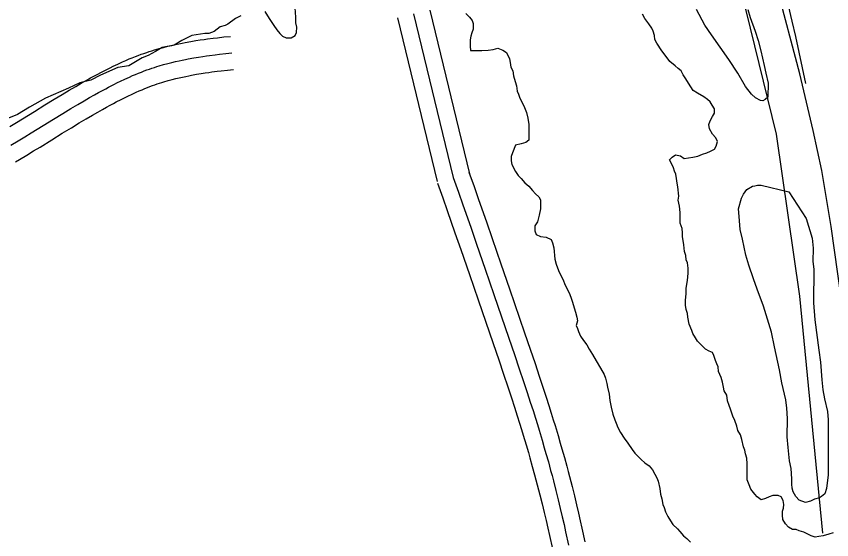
# Model space of a CAD drawing. Extents: x 3313442 to 3351311, y 721974 to 747360.
# Drawn here: x 3329198 to 3329933, y 728067 to 728539 of the extents above; entities that cross this region are included whole.
import ezdxf

# ---------------------------------------------------------------- set-up
doc = ezdxf.new("R2010")
doc.units = 0
for name, color, linetype in [('V-RAIL-TRAK', 7, 'Continuous'), ('V-ROAD-CNTR', 7, 'Continuous'), ('V-SITE-VEGE', 7, 'Continuous'), ('V-TOPO-SHOR', 7, 'Continuous')]:
    doc.layers.add(name, color=color, linetype=linetype)

msp = doc.modelspace()

# ---------------------------------------------------------------- linework, layer by layer
at = {"layer": 'V-RAIL-TRAK'}
msp.add_lwpolyline([(3329953.5, 728200), (3329932.33, 728349.31), (3329923.78, 728399.9), (3329916.2, 728435.98), (3329904.06, 728486.97), (3329883.41, 728565.32), (3329870.87, 728612.33), (3329847.39, 728688.11), (3329822.24, 728764.04), (3329784.22, 728864.65), (3329765.9, 728912.06), (3329742.74, 728967.19), (3329723.16, 729015.64), (3329696.79, 729075.78), (3329656.41, 729163.56), (3329623.78, 729228.99), (3329584.77, 729303.17)], dxfattribs=at)
at = {"layer": 'V-ROAD-CNTR'}
for points in [[(3329570.58, 728544.47), (3329606.26, 728396.9)], [(3329541.42, 728537.42), (3329577.1, 728389.85)], [(3329556, 728540.95), (3329591.68, 728393.37)], [(3329191.98, 728439.45), (3329197.99, 728443.08), (3329203.63, 728446.52), (3329214.27, 728453.09), (3329223.64, 728458.89), (3329231.92, 728463.98), (3329239.24, 728468.43), (3329245.72, 728472.3), (3329251.45, 728475.65), (3329256.51, 728478.56), (3329260.99, 728481.08), (3329264.94, 728483.27), (3329268.43, 728485.16), (3329271.5, 728486.8), (3329274.23, 728488.23), (3329278.98, 728490.66), (3329282.61, 728492.48), (3329285.36, 728493.82), (3329289.49, 728495.8), (3329293.69, 728497.74), (3329296.69, 728499.08), (3329299.62, 728500.33), (3329302.45, 728501.5), (3329305.21, 728502.59), (3329307.88, 728503.6), (3329310.47, 728504.54), (3329312.99, 728505.43), (3329315.43, 728506.26), (3329317.8, 728507.03), (3329320.09, 728507.75), (3329322.35, 728508.44), (3329326.62, 728509.68), (3329330.66, 728510.78), (3329334.46, 728511.75), (3329338.01, 728512.6), (3329341.34, 728513.36), (3329344.47, 728514.03), (3329347.39, 728514.63), (3329350.16, 728515.18), (3329355.27, 728516.11), (3329359.76, 728516.86), (3329363.68, 728517.48), (3329367.1, 728517.98), (3329370.12, 728518.4), (3329375.31, 728519.07), (3329379.25, 728519.53), (3329385.07, 728520.17), (3329390.83, 728520.74)], [(3329193.14, 728422.71), (3329199.67, 728426.58), (3329205.77, 728430.26), (3329211.48, 728433.74), (3329222.16, 728440.33), (3329231.51, 728446.13), (3329239.74, 728451.18), (3329246.98, 728455.58), (3329253.35, 728459.38), (3329258.97, 728462.68), (3329263.93, 728465.53), (3329268.3, 728467.99), (3329272.14, 728470.11), (3329275.53, 728471.95), (3329278.51, 728473.54), (3329281.13, 728474.91), (3329285.76, 728477.28), (3329289.25, 728479.03), (3329291.89, 728480.32), (3329295.88, 728482.22), (3329299.9, 728484.09), (3329302.7, 728485.34), (3329305.42, 728486.5), (3329308.06, 728487.58), (3329310.62, 728488.6), (3329313.12, 728489.54), (3329315.54, 728490.42), (3329317.89, 728491.25), (3329320.17, 728492.02), (3329322.39, 728492.75), (3329324.54, 728493.43), (3329326.62, 728494.06), (3329330.67, 728495.24), (3329334.48, 728496.27), (3329338.07, 728497.19), (3329341.43, 728498), (3329344.59, 728498.71), (3329347.55, 728499.35), (3329350.34, 728499.93), (3329352.95, 728500.44), (3329357.86, 728501.33), (3329362.16, 728502.06), (3329365.92, 728502.65), (3329369.22, 728503.13), (3329372.11, 728503.53), (3329377.16, 728504.18), (3329380.95, 728504.63), (3329386.63, 728505.25), (3329392.31, 728505.82)], [(3329197.27, 728407.75), (3329200.74, 728409.77), (3329207.37, 728413.7), (3329213.56, 728417.44), (3329219.33, 728420.96), (3329230.04, 728427.57), (3329239.39, 728433.36), (3329247.56, 728438.38), (3329254.71, 728442.73), (3329260.99, 728446.47), (3329266.5, 728449.7), (3329271.35, 728452.49), (3329275.6, 728454.89), (3329279.34, 728456.95), (3329282.63, 728458.74), (3329285.52, 728460.28), (3329288.04, 728461.6), (3329292.53, 728463.9), (3329295.9, 728465.58), (3329298.42, 728466.81), (3329302.26, 728468.65), (3329306.11, 728470.43), (3329308.71, 728471.59), (3329311.22, 728472.67), (3329313.66, 728473.67), (3329316.04, 728474.61), (3329318.35, 728475.48), (3329320.6, 728476.31), (3329322.78, 728477.07), (3329324.91, 728477.79), (3329326.97, 728478.47), (3329328.98, 728479.1), (3329330.9, 728479.69), (3329334.73, 728480.8), (3329338.31, 728481.77), (3329341.67, 728482.63), (3329344.84, 728483.39), (3329347.83, 728484.07), (3329350.64, 728484.68), (3329353.29, 728485.22), (3329355.74, 728485.7), (3329360.45, 728486.56), (3329364.56, 728487.25), (3329368.17, 728487.81), (3329371.34, 728488.28), (3329374.1, 728488.66), (3329379, 728489.29), (3329382.65, 728489.73), (3329388.19, 728490.33), (3329393.79, 728490.89)], [(3329605.81, 728398.41), (3329610.49, 728385.27), (3329614.56, 728373.73), (3329621.61, 728353.56), (3329626.85, 728338.41), (3329634.65, 728315.71), (3329642.42, 728293.01), (3329655.99, 728253.6), (3329661.07, 728238.78), (3329665.49, 728225.78), (3329669.31, 728214.37), (3329672.61, 728204.37), (3329675.47, 728195.59), (3329677.93, 728187.89), (3329680.06, 728181.13), (3329681.89, 728175.21), (3329683.49, 728170.01), (3329686.22, 728160.92), (3329688.22, 728154.07), (3329689.71, 728148.9), (3329691.88, 728141.17), (3329694, 728133.41), (3329695.29, 728128.59), (3329696.51, 728123.92), (3329698.81, 728114.9), (3329700.91, 728106.43), (3329702.82, 728098.49), (3329704.57, 728091.04), (3329706.18, 728084.06), (3329707.67, 728077.5), (3329710.38, 728065.24)], [(3329591.68, 728393.37), (3329596.35, 728380.25), (3329600.41, 728368.76), (3329607.44, 728348.63), (3329612.67, 728333.52), (3329620.46, 728310.84), (3329628.23, 728288.14), (3329641.81, 728248.72), (3329646.88, 728233.94), (3329651.27, 728220.99), (3329655.08, 728209.64), (3329658.36, 728199.7), (3329661.19, 728190.98), (3329663.63, 728183.35), (3329665.74, 728176.66), (3329667.56, 728170.79), (3329669.13, 728165.66), (3329671.83, 728156.65), (3329673.82, 728149.89), (3329675.28, 728144.8), (3329677.43, 728137.16), (3329679.52, 728129.5), (3329680.78, 728124.76), (3329681.99, 728120.16), (3329684.26, 728111.25), (3329686.33, 728102.88), (3329688.23, 728095.02), (3329689.96, 728087.64), (3329691.56, 728080.72), (3329693.03, 728074.22), (3329695.73, 728062.03)], [(3329577.55, 728388.34), (3329582.22, 728375.24), (3329586.26, 728363.79), (3329593.27, 728343.71), (3329598.48, 728328.63), (3329606.27, 728305.97), (3329614.05, 728283.27), (3329627.62, 728243.85), (3329632.68, 728229.09), (3329637.06, 728216.19), (3329640.84, 728204.9), (3329644.1, 728195.03), (3329646.91, 728186.38), (3329649.34, 728178.81), (3329651.42, 728172.18), (3329653.23, 728166.38), (3329654.78, 728161.31), (3329657.45, 728152.39), (3329659.41, 728145.71), (3329660.85, 728140.7), (3329662.97, 728133.15), (3329665.04, 728125.59), (3329666.28, 728120.93), (3329667.46, 728116.41), (3329669.71, 728107.59), (3329671.76, 728099.32), (3329673.64, 728091.54), (3329675.35, 728084.24), (3329676.93, 728077.38), (3329678.39, 728070.94), (3329681.07, 728058.82)]]:
    msp.add_lwpolyline(points, dxfattribs=at)
msp.add_arc((3327766.93, 728044.67), 2185.89, 11.44205, 23.50773, dxfattribs=at)
at = {"layer": 'V-SITE-VEGE'}
for points in [[(3329857.22, 728544.92), (3329859.28, 728537.6), (3329863.76, 728525.41), (3329866.51, 728517.05), (3329868.92, 728507.65), (3329872, 728494.42), (3329873.37, 728487.45), (3329875.43, 728478.4), (3329875.39, 728465.87), (3329872.94, 728463.79), (3329870.85, 728462.76), (3329868.76, 728462.77), (3329864.25, 728465.22), (3329860.43, 728468.71), (3329855.24, 728475.68), (3329848.32, 728487.54), (3329840.01, 728499.75), (3329824.43, 728522.07), (3329818.54, 728530.79), (3329810.94, 728545.08)], [(3329400.36, 728539.31), (3329395.48, 728536.89), (3329388.5, 728531.69), (3329386.06, 728530.66), (3329381.53, 728529.28), (3329376.3, 728525.12), (3329371.42, 728523.4), (3329367.94, 728523.41), (3329356.11, 728521.37), (3329347.04, 728516.87), (3329340.07, 728512.72), (3329329.28, 728510.67), (3329323.35, 728507.21), (3329316.73, 728503.41), (3329311.5, 728501.34), (3329299.3, 728494.07), (3329289.55, 728492.72), (3329273.87, 728485.81), (3329265.16, 728481.32), (3329255.06, 728478.92), (3329244.95, 728474.08), (3329224.39, 728465.1), (3329209.75, 728456.8), (3329198.94, 728450.23), (3329190.93, 728447.12)]]:
    msp.add_lwpolyline(points, dxfattribs=at)
msp.add_lwpolyline([(3329894.23, 728380.56), (3329909.8, 728356.5), (3329915.31, 728338.74), (3329915.98, 728329.69), (3329915.93, 728317.86), (3329916.61, 728310.9), (3329916.5, 728280.63), (3329917.49, 728265.31), (3329921.23, 728237.81), (3329922.58, 728227.02), (3329923.92, 728211.01), (3329924.93, 728201.96), (3329926.29, 728193.95), (3329929.04, 728182.46), (3329929.71, 728175.15), (3329929.54, 728125.4), (3329928.1, 728113.22), (3329926.7, 728108.36), (3329923.56, 728105.93), (3329921.81, 728104.9), (3329917.29, 728103.52), (3329913.8, 728101.79), (3329909.27, 728100.42), (3329903.37, 728102.52), (3329900.59, 728106.01), (3329898.17, 728110.2), (3329897.14, 728113.33), (3329896.8, 728117.16), (3329896.82, 728122.03), (3329896.16, 728131.08), (3329894.79, 728138.05), (3329893.44, 728150.23), (3329892.77, 728159.62), (3329892.83, 728176.32), (3329892.52, 728185.72), (3329891.5, 728193.03), (3329887.72, 728208.35), (3329885.68, 728220.19), (3329881.22, 728240.73), (3329878.48, 728253.96), (3329871.26, 728277.65), (3329865.75, 728292.98), (3329862.3, 728302.04), (3329858.16, 728314.58), (3329855.41, 728323.63), (3329852.33, 728337.91), (3329850.27, 728346.61), (3329849.27, 728358.45), (3329848.94, 728365.41), (3329851.41, 728374.8), (3329853.17, 728378.62), (3329856.31, 728382.78), (3329861.54, 728385.55), (3329863.63, 728385.89), (3329866.06, 728386.57), (3329869.2, 728386.56)], close=True, dxfattribs=at)
at = {"layer": 'V-TOPO-SHOR'}
for points in [[(3329924.93, 728073.01), (3329904.15, 728286.41), (3329883.17, 728432.64), (3329855.81, 728544.16), (3329811.62, 728664.8), (3329711.61, 728974.27)], [(3329422.02, 728543.17), (3329425.97, 728536.91), (3329427.66, 728534.07), (3329429.92, 728530.66), (3329432.74, 728526.68), (3329435.56, 728523.26), (3329437.83, 728520.99), (3329441.22, 728519.27), (3329445.76, 728519.26), (3329449.18, 728521.51), (3329450.32, 728524.35), (3329450.9, 728528.88), (3329449.78, 728532.86), (3329449.8, 728537.97), (3329449.26, 728546.48)], [(3329602.99, 728541.41), (3329606.39, 728537.99), (3329608.64, 728535.15), (3329609.77, 728532.31), (3329609.75, 728527.2), (3329608.6, 728523.8), (3329607.46, 728520.97), (3329606.88, 728517.57), (3329606.86, 728511.89), (3329607.42, 728507.92)], [(3329816.28, 728414.56), (3329820.26, 728415.68), (3329823.67, 728417.36), (3329827.08, 728419.06), (3329828.79, 728421.89), (3329829.94, 728425.85), (3329828.25, 728429.26), (3329825.42, 728432.68), (3329822.6, 728437.23), (3329822.05, 728441.2), (3329823.2, 728444.6), (3329825.48, 728448.56), (3329827.19, 728451.4), (3329827.21, 728455.37), (3329824.95, 728458.78), (3329823.26, 728461.62), (3329821, 728463.9), (3329817.6, 728466.18), (3329811.94, 728469.6), (3329807.97, 728471.89), (3329805.71, 728475.3), (3329800.64, 728483.26), (3329798.95, 728486.1), (3329797.25, 728489.51), (3329794.43, 728491.79), (3329791.6, 728494.07), (3329787.07, 728498.05), (3329783.68, 728502.6), (3329779.73, 728507.72), (3329775.22, 728514.55), (3329773.52, 728517.96), (3329772.97, 728521.36), (3329771.85, 728525.34), (3329770.72, 728528.18), (3329767.9, 728532.16), (3329764.51, 728536.71), (3329762.26, 728540.69)], [(3329607.42, 728507.92), (3329613.66, 728507.9), (3329617.63, 728507.89), (3329623.3, 728508.43), (3329627.84, 728508.98), (3329631.82, 728510.1), (3329636.35, 728508.39), (3329639.75, 728506.11), (3329642.56, 728500.42), (3329643.12, 728497.02), (3329643.68, 728493.05), (3329645.36, 728489.64), (3329645.92, 728485.09), (3329647.6, 728479.98), (3329648.72, 728476.01), (3329649.27, 728471.46), (3329650.4, 728468.63), (3329651.52, 728465.78), (3329656.03, 728456.69), (3329657.72, 728452.15), (3329658.83, 728447.04), (3329659.95, 728441.36), (3329659.93, 728434.55), (3329659.9, 728427.18), (3329657.05, 728424.92), (3329653.08, 728423.8), (3329647.97, 728422.68), (3329645.11, 728415.88), (3329643.96, 728412.48), (3329643.95, 728408.51), (3329644.51, 728405.1), (3329647.89, 728398.85), (3329650.14, 728395.44), (3329652.97, 728392.59), (3329656.36, 728388.61), (3329659.76, 728385.76), (3329663.15, 728381.78), (3329665.97, 728378.93), (3329668.8, 728376.09), (3329670.49, 728373.24), (3329670.48, 728368.7), (3329670.46, 728365.3), (3329669.31, 728359.63), (3329667.59, 728353.4), (3329665.31, 728350), (3329665.29, 728345.46), (3329666.41, 728342.05), (3329670.38, 728340.34), (3329675.48, 728339.75), (3329680.01, 728337.47), (3329681.14, 728334.63), (3329682.26, 728330.09), (3329683.36, 728319.87), (3329684.48, 728315.33), (3329686.73, 728309.65), (3329688.41, 728305.67), (3329690.67, 728301.12), (3329692.36, 728297.15), (3329695.17, 728291.46), (3329696.86, 728288.05), (3329697.99, 728284.65), (3329699.11, 728281.23), (3329700.79, 728276.12), (3329701.92, 728272.15), (3329703.03, 728267.61)], [(3329801.07, 728278.45), (3329801.08, 728282.98), (3329801.67, 728288.66), (3329801.69, 728293.76), (3329802.84, 728300.57), (3329803.44, 728307.37), (3329803.45, 728311.91), (3329802.9, 728316.45), (3329801.77, 728319.29), (3329801.22, 728323.27), (3329800.1, 728326.67), (3329799.55, 728332.92), (3329798.44, 728340.3), (3329798.45, 728343.7), (3329797.9, 728347.67), (3329796.21, 728352.22), (3329796.23, 728358.46), (3329796.25, 728361.86), (3329795.7, 728367.54), (3329794.58, 728373.21), (3329795.16, 728376.62), (3329794.06, 728385.13), (3329793.5, 728388.54), (3329792.95, 728392.51), (3329792.39, 728396.48), (3329791.27, 728399.32), (3329790.15, 728402.16), (3329789.02, 728405), (3329786.77, 728409.55), (3329789.04, 728411.81), (3329791.89, 728414.07), (3329796.42, 728412.92), (3329799.82, 728410.64), (3329803.79, 728411.2), (3329807.77, 728411.75), (3329812.31, 728412.87), (3329816.28, 728414.56)], [(3329917.78, 728069.26), (3329914.38, 728070.41), (3329907.59, 728073.84), (3329903.62, 728074.98), (3329900.79, 728076.13), (3329897.38, 728076.14), (3329893.98, 728078.42), (3329891.16, 728081.27), (3329888.9, 728085.25), (3329888.35, 728089.22), (3329888.36, 728092.63), (3329889.51, 728095.46), (3329889.52, 728098.86), (3329888.96, 728102.27), (3329887.27, 728105.68), (3329884.44, 728106.82), (3329879.9, 728106.84), (3329876.49, 728105.71), (3329873.08, 728104.03), (3329869.11, 728102.9), (3329865.71, 728105.75), (3329863.45, 728108.03), (3329860.06, 728112.58), (3329858.38, 728116.56), (3329856.69, 728121.1), (3329856.71, 728125.64), (3329856.72, 728130.18), (3329856.74, 728135.28), (3329856.19, 728140.39), (3329855.07, 728144.37), (3329854.51, 728147.77), (3329853.39, 728150.61), (3329851.71, 728157.43), (3329850.59, 728161.4), (3329848.33, 728165.38), (3329847.21, 728169.36), (3329845.53, 728174.47), (3329843.84, 728178.45), (3329841.59, 728184.7), (3329840.47, 728188.1), (3329838.78, 728192.08), (3329838.23, 728197.19), (3329835.97, 728201.17), (3329835.42, 728204.57), (3329834.3, 728209.12), (3329833.18, 728213.09), (3329832.05, 728215.93), (3329830.93, 728218.77), (3329830.37, 728222.75), (3329829.25, 728225.59), (3329828.13, 728228.43), (3329826.44, 728232.97), (3329825.31, 728235.81), (3329822.48, 728236.96), (3329819.08, 728238.67), (3329815.12, 728242.66), (3329811.73, 728246.07), (3329810.04, 728248.91), (3329807.79, 728252.89), (3329806.66, 728255.73), (3329804.41, 728261.41), (3329803.3, 728267.66), (3329802.74, 728271.06), (3329801.62, 728274.47), (3329801.07, 728278.45)], [(3329703.03, 728267.61), (3329703.59, 728264.2), (3329702.44, 728260.23), (3329703.57, 728257.39), (3329704.69, 728254.55), (3329706.38, 728250.57), (3329709.2, 728246.59), (3329712.02, 728242.61), (3329714.28, 728238.63), (3329717.1, 728234.09), (3329720.49, 728228.4), (3329724.43, 728221.58), (3329727.82, 728215.89), (3329728.94, 728212.48), (3329730.06, 728207.94), (3329730.62, 728204.54), (3329732.3, 728198.29), (3329732.85, 728192.62), (3329733.96, 728186.37), (3329735.64, 728180.12), (3329737.32, 728175.01), (3329738.45, 728172.17), (3329740.14, 728168.19), (3329742.39, 728163.65), (3329745.78, 728158.53), (3329749.17, 728153.98), (3329753.12, 728148.29), (3329755.37, 728144.88), (3329757.64, 728142.6), (3329761.03, 728139.19), (3329764.42, 728136.34), (3329768.38, 728133.49), (3329771.21, 728130.08), (3329773.46, 728126.1), (3329775.15, 728122.69), (3329776.28, 728119.85), (3329777.96, 728113.03)], [(3329777.96, 728113.03), (3329778.51, 728107.92), (3329779.63, 728103.95), (3329780.75, 728098.84), (3329781.87, 728096), (3329782.99, 728092.02), (3329785.25, 728088.04), (3329787.5, 728084.07), (3329789.76, 728080.65), (3329793.72, 728076.67), (3329795.98, 728074.39), (3329799.37, 728070.41), (3329802.2, 728068.13), (3329805.59, 728064.71)], [(3329934.25, 728073.18), (3329930.27, 728072.06), (3329925.16, 728070.37), (3329921.19, 728069.82), (3329917.78, 728069.26)]]:
    msp.add_lwpolyline(points, dxfattribs=at)

doc.saveas('drawing.dxf')
